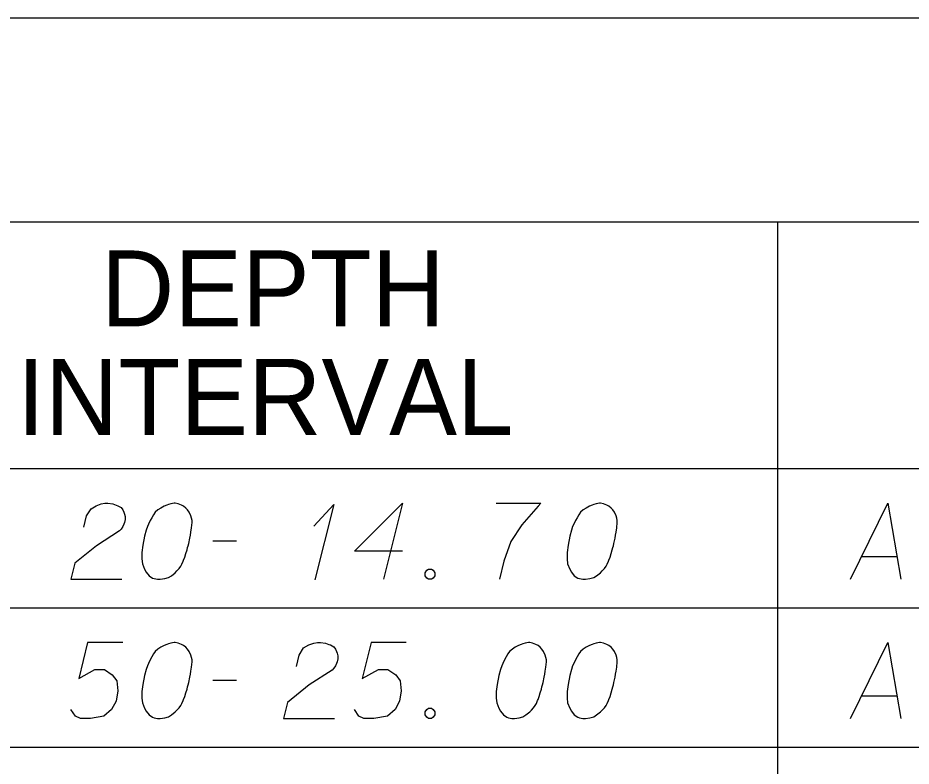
# Model space of a CAD drawing. Extents: x 2074207 to 2076812, y 516372 to 523312.
# Drawn here: x 2076397 to 2076453.5, y 517239.3 to 517286.6 of the extents above; entities that cross this region are included whole.
import ezdxf

# ---------------------------------------------------------------- set-up
doc = ezdxf.new("R2010")
doc.units = 0
for name, color, linetype in [('Prop DirtTable_ Soil Test Results - Outline (Major)', 7, 'Continuous'), ('Prop DirtTable_ Soil Test Results - Outline (Minor)', 7, 'Continuous'), ('Prop DirtTable_ Soil Test Results - Tx (Header - Small)', 7, 'Continuous'), ('Prop DirtTable_ Soil Test Results - Tx (Sample Data)', 7, 'Continuous')]:
    doc.layers.add(name, color=color, linetype=linetype)

msp = doc.modelspace()

# ---------------------------------------------------------------- linework, layer by layer
at = {"layer": 'Prop DirtTable_ Soil Test Results - Outline (Major)'}
for p, q in [((2076260.609, 517286.581), (2076811.903, 517286.581)), ((2076260.609, 517258.096), (2076811.903, 517258.096)), ((2076260.609, 517258.096), (2076811.903, 517258.096))]:
    msp.add_line(p, q, dxfattribs=at)
at = {"layer": 'Prop DirtTable_ Soil Test Results - Outline (Minor)'}
for p, q in [((2076260.609, 517273.696), (2076811.903, 517273.696)), ((2076445.062, 517273.696), (2076445.062, 517249.296)), ((2076260.609, 517249.296), (2076811.903, 517249.296)), ((2076260.609, 517249.296), (2076811.903, 517249.296)), ((2076445.063, 517249.296), (2076445.063, 517240.496)), ((2076260.609, 517240.496), (2076811.903, 517240.496)), ((2076260.609, 517240.496), (2076811.903, 517240.496)), ((2076445.063, 517240.496), (2076445.063, 517231.696))]:
    msp.add_line(p, q, dxfattribs=at)
at = {"layer": 'Prop DirtTable_ Soil Test Results - Tx (Sample Data)'}
for points in [[(2076401.207, 517254.386), (2076401.383, 517255.104), (2076401.666, 517255.558), (2076401.983, 517255.747), (2076402.3, 517255.86), (2076402.547, 517255.898), (2076402.724, 517255.898), (2076403.041, 517255.86), (2076403.253, 517255.785), (2076403.359, 517255.747), (2076403.57, 517255.633), (2076403.676, 517255.482), (2076403.747, 517255.331), (2076403.782, 517255.218), (2076403.817, 517255.067), (2076403.817, 517254.878), (2076403.782, 517254.689), (2076403.747, 517254.575), (2076403.676, 517254.424), (2076403.57, 517254.273), (2076403.465, 517254.159), (2076402.018, 517253.215), (2076400.643, 517252.118), (2076400.396, 517251.098), (2076403.606, 517251.098)], [(2076406.992, 517255.898), (2076406.922, 517255.898), (2076406.71, 517255.86), (2076406.569, 517255.822), (2076406.463, 517255.785), (2076406.287, 517255.709), (2076406.075, 517255.596), (2076405.899, 517255.482), (2076405.722, 517255.331), (2076405.616, 517255.18), (2076405.511, 517254.991), (2076405.405, 517254.802), (2076405.299, 517254.575), (2076405.228, 517254.424), (2076405.158, 517254.197), (2076405.052, 517253.819), (2076404.946, 517253.252), (2076404.876, 517252.799), (2076404.876, 517252.383), (2076404.911, 517252.081), (2076405.052, 517251.741), (2076405.158, 517251.552), (2076405.334, 517251.325), (2076405.546, 517251.174), (2076405.652, 517251.136), (2076405.863, 517251.098), (2076406.04, 517251.098), (2076406.322, 517251.136), (2076406.569, 517251.211), (2076406.745, 517251.325), (2076406.992, 517251.514), (2076407.098, 517251.627), (2076407.239, 517251.778), (2076407.345, 517251.929), (2076407.415, 517252.043), (2076407.486, 517252.232), (2076407.521, 517252.307), (2076407.592, 517252.496), (2076407.662, 517252.723), (2076407.733, 517252.95), (2076407.768, 517253.101), (2076407.803, 517253.215), (2076407.839, 517253.366), (2076407.909, 517253.706), (2076407.945, 517253.895), (2076407.98, 517254.084), (2076408.015, 517254.348), (2076408.05, 517254.689), (2076408.05, 517254.802), (2076408.015, 517254.953), (2076407.98, 517255.104), (2076407.874, 517255.331), (2076407.768, 517255.482), (2076407.662, 517255.596), (2076407.521, 517255.709), (2076407.38, 517255.785), (2076407.274, 517255.822), (2076407.169, 517255.86), (2076406.992, 517255.898)], [(2076415.74, 517254.462), (2076417.01, 517255.822), (2076415.811, 517251.06)], [(2076421.349, 517252.874), (2076418.316, 517252.874), (2076421.349, 517255.898), (2076420.15, 517251.098)], [(2076427.276, 517255.898), (2076430.098, 517255.898), (2076429.921, 517255.709), (2076428.898, 517254.537), (2076428.193, 517253.479), (2076427.769, 517252.232), (2076427.487, 517251.098)], [(2076433.872, 517255.898), (2076433.802, 517255.898), (2076433.59, 517255.86), (2076433.449, 517255.822), (2076433.343, 517255.785), (2076433.167, 517255.709), (2076432.955, 517255.596), (2076432.779, 517255.482), (2076432.602, 517255.331), (2076432.496, 517255.18), (2076432.391, 517254.991), (2076432.285, 517254.802), (2076432.179, 517254.575), (2076432.108, 517254.424), (2076432.038, 517254.197), (2076431.932, 517253.819), (2076431.826, 517253.252), (2076431.756, 517252.799), (2076431.756, 517252.383), (2076431.791, 517252.081), (2076431.932, 517251.741), (2076432.038, 517251.552), (2076432.214, 517251.325), (2076432.426, 517251.174), (2076432.532, 517251.136), (2076432.743, 517251.098), (2076432.92, 517251.098), (2076433.202, 517251.136), (2076433.449, 517251.211), (2076433.625, 517251.325), (2076433.872, 517251.514), (2076433.978, 517251.627), (2076434.119, 517251.778), (2076434.225, 517251.929), (2076434.295, 517252.043), (2076434.366, 517252.232), (2076434.401, 517252.307), (2076434.472, 517252.496), (2076434.542, 517252.723), (2076434.613, 517252.95), (2076434.648, 517253.101), (2076434.683, 517253.215), (2076434.719, 517253.366), (2076434.789, 517253.706), (2076434.825, 517253.895), (2076434.86, 517254.084), (2076434.895, 517254.348), (2076434.93, 517254.689), (2076434.93, 517254.802), (2076434.895, 517254.953), (2076434.86, 517255.104), (2076434.754, 517255.331), (2076434.648, 517255.482), (2076434.542, 517255.596), (2076434.401, 517255.709), (2076434.26, 517255.785), (2076434.154, 517255.822), (2076434.049, 517255.86), (2076433.872, 517255.898)], [(2076449.676, 517251.098), (2076452.039, 517255.898), (2076452.85, 517251.098)], [(2076409.356, 517253.517), (2076410.872, 517253.517)], [(2076450.381, 517252.534), (2076452.603, 517252.534)], [(2076423.007, 517251.741), (2076423.184, 517251.741), (2076423.289, 517251.665), (2076423.395, 517251.514), (2076423.395, 517251.325), (2076423.289, 517251.174), (2076423.184, 517251.098), (2076423.007, 517251.098), (2076422.901, 517251.174), (2076422.796, 517251.325), (2076422.796, 517251.514), (2076422.901, 517251.665), (2076423.007, 517251.741)], [(2076403.676, 517247.098), (2076401.454, 517247.098), (2076400.889, 517244.83), (2076401.912, 517245.397), (2076402.512, 517245.397), (2076403.006, 517245.057), (2076403.288, 517244.679), (2076403.359, 517244.037), (2076403.253, 517243.394), (2076402.971, 517242.865), (2076402.477, 517242.449), (2076401.63, 517242.298), (2076400.995, 517242.298), (2076400.678, 517242.449), (2076400.396, 517242.865)], [(2076406.992, 517247.098), (2076406.922, 517247.098), (2076406.71, 517247.06), (2076406.569, 517247.022), (2076406.463, 517246.985), (2076406.287, 517246.909), (2076406.075, 517246.796), (2076405.899, 517246.682), (2076405.722, 517246.531), (2076405.616, 517246.38), (2076405.511, 517246.191), (2076405.405, 517246.002), (2076405.299, 517245.775), (2076405.228, 517245.624), (2076405.158, 517245.397), (2076405.052, 517245.019), (2076404.946, 517244.452), (2076404.876, 517243.999), (2076404.876, 517243.583), (2076404.911, 517243.281), (2076405.052, 517242.941), (2076405.158, 517242.752), (2076405.334, 517242.525), (2076405.546, 517242.374), (2076405.652, 517242.336), (2076405.863, 517242.298), (2076406.04, 517242.298), (2076406.322, 517242.336), (2076406.569, 517242.411), (2076406.745, 517242.525), (2076406.992, 517242.714), (2076407.098, 517242.827), (2076407.239, 517242.978), (2076407.345, 517243.129), (2076407.415, 517243.243), (2076407.486, 517243.432), (2076407.521, 517243.507), (2076407.592, 517243.696), (2076407.662, 517243.923), (2076407.733, 517244.15), (2076407.768, 517244.301), (2076407.803, 517244.415), (2076407.839, 517244.566), (2076407.909, 517244.906), (2076407.945, 517245.095), (2076407.98, 517245.284), (2076408.015, 517245.548), (2076408.05, 517245.889), (2076408.05, 517246.002), (2076408.015, 517246.153), (2076407.98, 517246.304), (2076407.874, 517246.531), (2076407.768, 517246.682), (2076407.662, 517246.796), (2076407.521, 517246.909), (2076407.38, 517246.985), (2076407.274, 517247.022), (2076407.169, 517247.06), (2076406.992, 517247.098)], [(2076414.647, 517245.586), (2076414.823, 517246.304), (2076415.106, 517246.758), (2076415.423, 517246.947), (2076415.74, 517247.06), (2076415.987, 517247.098), (2076416.164, 517247.098), (2076416.481, 517247.06), (2076416.693, 517246.985), (2076416.799, 517246.947), (2076417.01, 517246.833), (2076417.116, 517246.682), (2076417.187, 517246.531), (2076417.222, 517246.418), (2076417.257, 517246.267), (2076417.257, 517246.078), (2076417.222, 517245.889), (2076417.187, 517245.775), (2076417.116, 517245.624), (2076417.01, 517245.473), (2076416.905, 517245.359), (2076415.458, 517244.415), (2076414.083, 517243.318), (2076413.836, 517242.298), (2076417.046, 517242.298)], [(2076421.596, 517247.098), (2076419.374, 517247.098), (2076418.809, 517244.83), (2076419.832, 517245.397), (2076420.432, 517245.397), (2076420.926, 517245.057), (2076421.208, 517244.679), (2076421.279, 517244.037), (2076421.173, 517243.394), (2076420.891, 517242.865), (2076420.397, 517242.449), (2076419.55, 517242.298), (2076418.915, 517242.298), (2076418.598, 517242.449), (2076418.316, 517242.865)], [(2076429.392, 517247.098), (2076429.322, 517247.098), (2076429.11, 517247.06), (2076428.969, 517247.022), (2076428.863, 517246.985), (2076428.687, 517246.909), (2076428.475, 517246.796), (2076428.299, 517246.682), (2076428.122, 517246.531), (2076428.016, 517246.38), (2076427.911, 517246.191), (2076427.805, 517246.002), (2076427.699, 517245.775), (2076427.628, 517245.624), (2076427.558, 517245.397), (2076427.452, 517245.019), (2076427.346, 517244.452), (2076427.276, 517243.999), (2076427.276, 517243.583), (2076427.311, 517243.281), (2076427.452, 517242.941), (2076427.558, 517242.752), (2076427.734, 517242.525), (2076427.946, 517242.374), (2076428.052, 517242.336), (2076428.263, 517242.298), (2076428.44, 517242.298), (2076428.722, 517242.336), (2076428.969, 517242.411), (2076429.145, 517242.525), (2076429.392, 517242.714), (2076429.498, 517242.827), (2076429.639, 517242.978), (2076429.745, 517243.129), (2076429.815, 517243.243), (2076429.886, 517243.432), (2076429.921, 517243.507), (2076429.992, 517243.696), (2076430.062, 517243.923), (2076430.133, 517244.15), (2076430.168, 517244.301), (2076430.203, 517244.415), (2076430.239, 517244.566), (2076430.309, 517244.906), (2076430.345, 517245.095), (2076430.38, 517245.284), (2076430.415, 517245.548), (2076430.45, 517245.889), (2076430.45, 517246.002), (2076430.415, 517246.153), (2076430.38, 517246.304), (2076430.274, 517246.531), (2076430.168, 517246.682), (2076430.062, 517246.796), (2076429.921, 517246.909), (2076429.78, 517246.985), (2076429.674, 517247.022), (2076429.569, 517247.06), (2076429.392, 517247.098)], [(2076433.872, 517247.098), (2076433.802, 517247.098), (2076433.59, 517247.06), (2076433.449, 517247.022), (2076433.343, 517246.985), (2076433.167, 517246.909), (2076432.955, 517246.796), (2076432.779, 517246.682), (2076432.602, 517246.531), (2076432.496, 517246.38), (2076432.391, 517246.191), (2076432.285, 517246.002), (2076432.179, 517245.775), (2076432.108, 517245.624), (2076432.038, 517245.397), (2076431.932, 517245.019), (2076431.826, 517244.452), (2076431.756, 517243.999), (2076431.756, 517243.583), (2076431.791, 517243.281), (2076431.932, 517242.941), (2076432.038, 517242.752), (2076432.214, 517242.525), (2076432.426, 517242.374), (2076432.532, 517242.336), (2076432.743, 517242.298), (2076432.92, 517242.298), (2076433.202, 517242.336), (2076433.449, 517242.411), (2076433.625, 517242.525), (2076433.872, 517242.714), (2076433.978, 517242.827), (2076434.119, 517242.978), (2076434.225, 517243.129), (2076434.295, 517243.243), (2076434.366, 517243.432), (2076434.401, 517243.507), (2076434.472, 517243.696), (2076434.542, 517243.923), (2076434.613, 517244.15), (2076434.648, 517244.301), (2076434.683, 517244.415), (2076434.719, 517244.566), (2076434.789, 517244.906), (2076434.825, 517245.095), (2076434.86, 517245.284), (2076434.895, 517245.548), (2076434.93, 517245.889), (2076434.93, 517246.002), (2076434.895, 517246.153), (2076434.86, 517246.304), (2076434.754, 517246.531), (2076434.648, 517246.682), (2076434.542, 517246.796), (2076434.401, 517246.909), (2076434.26, 517246.985), (2076434.154, 517247.022), (2076434.049, 517247.06), (2076433.872, 517247.098)], [(2076449.676, 517242.298), (2076452.039, 517247.098), (2076452.85, 517242.298)], [(2076409.356, 517244.717), (2076410.872, 517244.717)], [(2076450.381, 517243.734), (2076452.603, 517243.734)], [(2076423.007, 517242.941), (2076423.184, 517242.941), (2076423.289, 517242.865), (2076423.395, 517242.714), (2076423.395, 517242.525), (2076423.289, 517242.374), (2076423.184, 517242.298), (2076423.007, 517242.298), (2076422.901, 517242.374), (2076422.796, 517242.525), (2076422.796, 517242.714), (2076422.901, 517242.865), (2076423.007, 517242.941)]]:
    msp.add_lwpolyline(points, dxfattribs=at)

# ---------------------------------------------------------------- texts
at = {"layer": 'Prop DirtTable_ Soil Test Results - Tx (Header - Small)'}
for s, p in [('DEPTH', (2076402.289, 517267.082)), ('INTERVAL', (2076396.977, 517260.225))]:
    msp.add_text(s, height=4.8, dxfattribs=at).set_placement(p)

doc.saveas('drawing.dxf')
